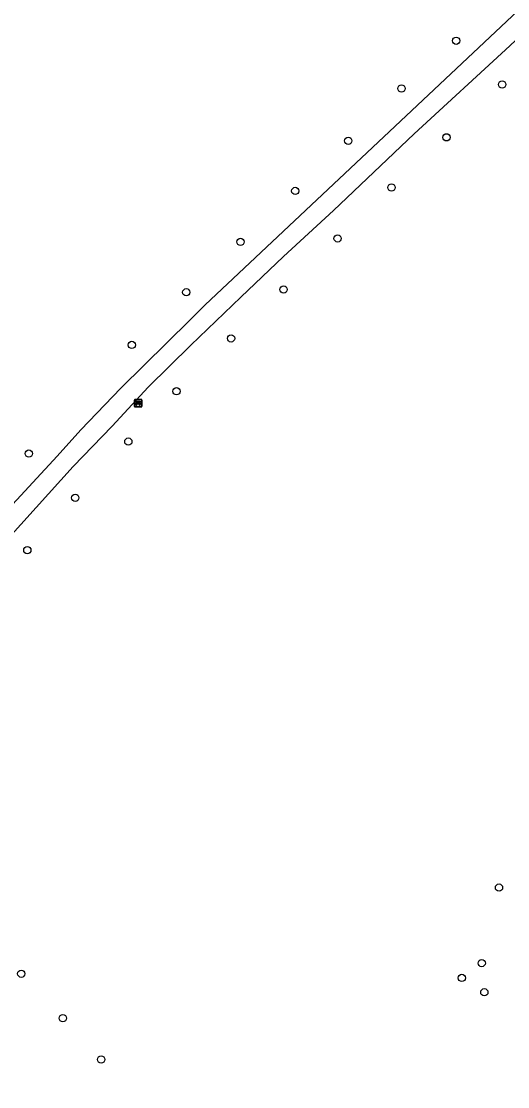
# Model space of a CAD drawing. Extents: x 157445 to 158888, y 383061 to 384688.
# Drawn here: x 158011.8 to 158077.1, y 383911.9 to 384055.1 of the extents above; entities that cross this region are included whole.
import ezdxf

# ---------------------------------------------------------------- set-up
doc = ezdxf.new("R2010")
doc.units = 0
for name, color, linetype in [('IMGEO_Bank', 7, 'Continuous'), ('IMGEO_Boom', 7, 'Continuous'), ('IMGEO_Groenvoorziening', 7, 'Continuous'), ('IMGEO_Voetpad_halfverhard', 7, 'Continuous')]:
    doc.layers.add(name, color=color, linetype=linetype)

msp = doc.modelspace()

# ---------------------------------------------------------------- linework, layer by layer
at = {"layer": 'IMGEO_Bank'}
for p, q in [((158026.97, 384003.32), (158026.97, 384004.16)), ((158026.97, 384004.16), (158026.97, 384003.32)), ((158027.04, 384004.25), (158027.88, 384004.25)), ((158027.88, 384004.25), (158027.04, 384004.25)), ((158027.97, 384004.17), (158027.97, 384003.33)), ((158027.97, 384003.33), (158027.97, 384004.17)), ((158027.89, 384003.25), (158027.05, 384003.25)), ((158027.05, 384003.25), (158027.89, 384003.25)), ((158027.66, 384003.64), (158027.27, 384003.64)), ((158027.28, 384003.75), (158027.28, 384003.86)), ((158027.32, 384003.86), (158027.32, 384003.75)), ((158027.61, 384003.86), (158027.33, 384003.86)), ((158027.33, 384003.75), (158027.61, 384003.75)), ((158027.61, 384003.75), (158027.61, 384003.86)), ((158027.66, 384003.86), (158027.66, 384003.75))]:
    msp.add_line(p, q, dxfattribs=at)
for points in [[(158027.27, 384003.86), (158027.18, 384003.86), (158027.18, 384004.03), (158027.75, 384004.03), (158027.75, 384003.86), (158027.66, 384003.86)], [(158027.21, 384003.64), (158027.07, 384003.64), (158027.18, 384003.75), (158027.27, 384003.75)], [(158027.26, 384003.64), (158027.26, 384003.43), (158027.22, 384003.43), (158027.22, 384003.64)], [(158027.66, 384003.75), (158027.75, 384003.75), (158027.86, 384003.64), (158027.72, 384003.64)], [(158027.71, 384003.64), (158027.71, 384003.43), (158027.67, 384003.43), (158027.67, 384003.64)]]:
    msp.add_lwpolyline(points, dxfattribs=at)
for centre, radius, start, end in [((158027.04, 384004.17), 0.0779, 92.4484, 184.2845), ((158027.04, 384004.17), 0.0779, 92.4484, 184.2845), ((158027.89, 384004.17), 0.0779, 2.4484, 94.2845), ((158027.89, 384004.17), 0.0779, 2.4484, 94.2845), ((158027.04, 384003.33), 0.0779, 182.4484, 274.2845), ((158027.04, 384003.33), 0.0779, 182.4484, 274.2845), ((158027.21, 384003.64), 0.00671, 2.8957, 87.1043), ((158027.27, 384003.64), 0.00671, 92.8957, 177.1043), ((158027.27, 384003.86), 0.00671, 2.8957, 87.1043), ((158027.27, 384003.75), 0.00671, 272.8957, 357.1043), ((158027.33, 384003.86), 0.00671, 92.8957, 177.1043), ((158027.33, 384003.75), 0.00671, 182.8957, 267.1043), ((158027.61, 384003.86), 0.00671, 2.8957, 87.1043), ((158027.61, 384003.75), 0.00671, 272.8957, 357.1043), ((158027.66, 384003.86), 0.00671, 92.8957, 177.1043), ((158027.66, 384003.75), 0.00671, 182.8957, 267.1043), ((158027.66, 384003.64), 0.00671, 2.8957, 87.1043), ((158027.72, 384003.64), 0.00671, 92.8957, 177.1043), ((158027.89, 384003.33), 0.0779, 272.4484, 4.2845), ((158027.89, 384003.33), 0.0779, 272.4484, 4.2845)]:
    msp.add_arc(centre, radius, start, end, dxfattribs=at)
at = {"layer": 'IMGEO_Boom'}
for centre in [(158070.18, 384052.45), (158076.37, 384046.58), (158062.84, 384046.03), (158068.89, 384039.47), (158055.69, 384039.01), (158048.57, 384032.27), (158061.49, 384032.73), (158041.22, 384025.42), (158054.26, 384025.89), (158033.93, 384018.65), (158047.01, 384019.03), (158039.95, 384012.46), (158026.62, 384011.58), (158032.62, 384005.35), (158026.15, 383998.59), (158012.78, 383996.98), (158019.02, 383991.03), (158012.58, 383984), (158075.94, 383938.66), (158073.62, 383928.52), (158011.77, 383927.09), (158070.94, 383926.52), (158073.97, 383924.6), (158017.36, 383921.11), (158022.49, 383915.57)]:
    msp.add_circle(centre, 0.489, dxfattribs=at)
at = {"layer": 'IMGEO_Groenvoorziening'}
for points in [[(157964.29, 383941.4), (157968.49, 383938.82), (157974.68, 383946.91), (157982.26, 383956.51), (157989.42, 383965.7), (157994.29, 383971.73), (157999.44, 383977.76), (158009.5, 383988.97), (158016.57, 383996.63), (158019.77, 384000.15), (158025.14, 384005.78), (158034.46, 384014.96), (158036.47, 384016.97), (158090.45, 384067.8)], [(158113.62, 384002.63), (158134.44, 384019.4), (158102.06, 384055.48), (158092.21, 384065.83), (158077.38, 384051.78), (158064.54, 384039.93), (158053.7, 384029.65), (158047, 384023.45), (158041.28, 384017.99), (158034.53, 384011.54), (158028.82, 384005.89), (158023.96, 384000.67), (158018.73, 383995.23), (158006.68, 383981.96), (158000, 383974.19), (157990.23, 383962.51), (157970.59, 383937.49), (157981.87, 383929.36), (157986, 383926), (157990.38, 383921.77), (158000, 383911.12), (158036, 383871.29), (158036.04, 383871.38)]]:
    msp.add_lwpolyline(points, dxfattribs=at)
at = {"layer": 'IMGEO_Voetpad_halfverhard'}
for points in [[(157968.91, 383935.06), (157970.59, 383937.49), (157990.23, 383962.51), (158000, 383974.19), (158006.68, 383981.96), (158018.73, 383995.23), (158023.96, 384000.67), (158028.82, 384005.89), (158034.53, 384011.54), (158041.28, 384017.99), (158047, 384023.45), (158053.7, 384029.65), (158064.54, 384039.93), (158077.38, 384051.78), (158092.21, 384065.83), (158107.54, 384080.36), (158104.11, 384083.96), (158090.66, 384071.32), (158067.62, 384095.81)], [(158065.04, 384094.93), (158090.45, 384067.8), (158036.47, 384016.97), (158034.46, 384014.96), (158025.14, 384005.78), (158019.77, 384000.15), (158016.57, 383996.63), (158009.5, 383988.97)]]:
    msp.add_lwpolyline(points, dxfattribs=at)

doc.saveas('drawing.dxf')
